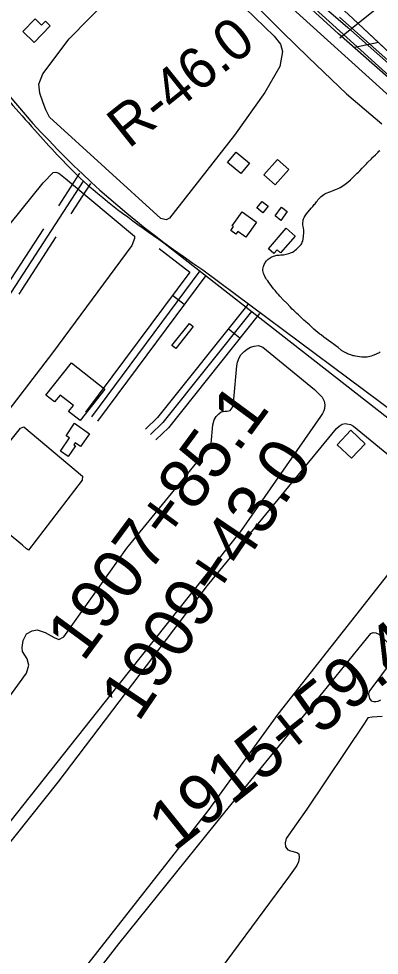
# Model space of a CAD drawing. Extents: x 3767014 to 3805179, y 361544 to 387384.
# Drawn here: x 3777872 to 3778598, y 380627 to 382515 of the extents above; entities that cross this region are included whole.
import ezdxf

# ---------------------------------------------------------------- set-up
doc = ezdxf.new("R2010")
doc.units = 0
for name, color, linetype in [('V-BLDG-OTLN', 7, 'Continuous'), ('V-FLOD-BASE', 7, 'Continuous'), ('V-LEVE-TOET', 7, 'Continuous'), ('V-RIVR-RANG', 7, 'Continuous'), ('V-RIVR-RANG-IDEN', 7, 'Continuous'), ('V-ROAD-CNTR', 7, 'Continuous'), ('V-RRAP-FSHR', 7, 'Continuous'), ('V-SITE-VEGE', 7, 'Continuous'), ('V-SURV-IDEN', 7, 'Continuous'), ('V-SURV-LINE', 7, 'Continuous'), ('V-WETL-SWMP', 7, 'Continuous')]:
    doc.layers.add(name, color=color, linetype=linetype)

msp = doc.modelspace()

# ---------------------------------------------------------------- linework, layer by layer
at = {"layer": 'V-BLDG-OTLN'}
for points in [[(3777934.991, 382500.334), (3777902.571, 382466.872), (3777879.867, 382488.87), (3777904.469, 382514.265), (3777917.614, 382501.533), (3777925.431, 382509.595)], [(3778309.455, 382245.776), (3778336.112, 382223.615), (3778318.774, 382202.758), (3778292.123, 382224.93)], [(3778365.55, 382199.942), (3778392.895, 382230.957), (3778415.785, 382210.774), (3778388.443, 382179.761)], [(3778351.022, 382133.237), (3778361.913, 382146.473), (3778373.863, 382136.64), (3778363.303, 382123.808)], [(3778321.442, 382125.426), (3778350.235, 382104.821), (3778328.7, 382074.725), (3778313.054, 382085.922), (3778309.066, 382080.351), (3778298.572, 382087.859), (3778304.112, 382095.603), (3778301.462, 382097.501)], [(3778388.195, 382117.602), (3778400.882, 382134.795), (3778412.535, 382126.198), (3778399.264, 382108.214)], [(3778428.581, 382076.652), (3778399.133, 382042.948), (3778391.959, 382049.217), (3778385.377, 382041.685), (3778374.545, 382051.149), (3778410.573, 382092.385)], [(3778223.226, 381894.274), (3778188.06, 381849.912), (3778180.112, 381856.216), (3778215.278, 381900.574)], [(3777926.311, 381756.192), (3777977.685, 381821.439), (3778045.292, 381768.209), (3777995.171, 381704.555), (3777972.004, 381722.795), (3777981.681, 381735.087), (3777954.824, 381756.235), (3777943.891, 381742.349)], [(3777983.637, 381699.2), (3778014.029, 381678.153), (3777996.138, 381652.372), (3777985.392, 381659.852), (3777982.679, 381655.956), (3777985.849, 381653.697), (3777970.972, 381632.351), (3777955.764, 381642.949), (3777973.612, 381669.784), (3777967.224, 381674.034)], [(3778569.323, 381657.827), (3778540.219, 381685.267), (3778512.778, 381656.164), (3778541.882, 381628.723)]]:
    msp.add_lwpolyline(points, close=True, dxfattribs=at)
at = {"layer": 'V-FLOD-BASE'}
msp.add_lwpolyline([(3778692.098, 382328.079), (3778643.187, 382372.197), (3778588.09, 382420.374), (3778515.771, 382484.163), (3778422.761, 382569.696), (3778344.896, 382643.025), (3778246.473, 382731.277)], dxfattribs=at)
at = {"layer": 'V-LEVE-TOET'}
for points in [[(3778250.643, 382759.624), (3778379.499, 382638.087), (3778432.575, 382585.789), (3778534.504, 382496.902), (3778675.011, 382372.713), (3778703.947, 382346.241), (3778725.994, 382325.876)], [(3778314.358, 382577.321), (3778401.918, 382488.327), (3778454.988, 382436.713), (3778531.485, 382363.374), (3778603.096, 382303.001)]]:
    msp.add_lwpolyline(points, dxfattribs=at)
at = {"layer": 'V-RIVR-RANG'}
msp.add_line((3778518.464, 382476.514), (3779220.036, 383040.248), dxfattribs=at)
at = {"layer": 'V-ROAD-CNTR'}
for p, q in [((3778205.063, 381938.642), (3778180.98, 381956.531)), ((3778316.772, 381870.691), (3778293.305, 381889.38))]:
    msp.add_line(p, q, dxfattribs=at)
for points in [[(3777952.149, 382137.749), (3777994.745, 382203.282)], [(3777349.642, 381298.573), (3777521.596, 381505.397), (3777620.541, 381635.805), (3777791.991, 381863.84), (3778002.276, 382187.342)], [(3777977.301, 382121.399), (3778016.99, 382182.457)], [(3777847.006, 381975.998), (3777922.107, 382091.534)], [(3777872.16, 381959.648), (3777947.261, 382075.184)], [(3778154.684, 382051.492), (3778215.921, 382003.571)], [(3778163.928, 382063.305), (3778765.384, 381592.637), (3779439.547, 381094.739), (3779454.164, 381083.95)], [(3778215.921, 382003.571), (3778006.329, 381721.398)], [(3778236.683, 382006.37), (3778018.371, 381712.454)], [(3778248.735, 381997.44), (3778030.413, 381703.51)], [(3778242.277, 382008.817), (3778924.036, 381500.454), (3779350.506, 381165.616)], [(3778332.787, 381938.959), (3778150.975, 381710.659), (3778126.771, 381687.42)], [(3778340.777, 381924.912), (3778162.085, 381700.532), (3778137.16, 381676.6)], [(3778356.393, 381920.441), (3778173.195, 381690.405), (3778147.549, 381665.78)]]:
    msp.add_lwpolyline(points, dxfattribs=at)
msp.add_arc((3779253.341, 383526.65), 1823.751, 212.363325, 236.331483, dxfattribs=at)
msp.add_spline([(3777727.562, 382504.263), (3777811.041, 382397.644), (3777909.956, 382283.438), (3778002.276, 382187.342), (3778163.928, 382063.305)], degree=3, dxfattribs=at)
at = {"layer": 'V-RRAP-FSHR'}
msp.add_line((3778596.116, 382466.638), (3778548.336, 382456.564), dxfattribs=at)
for points in [[(3782184.756, 379271.949), (3781634.784, 379600.702), (3781303.145, 379780.78), (3781133.821, 379909.411), (3780890.404, 380113.256), (3780565.67, 380378.863), (3780204.676, 380695.617), (3779970.329, 380928.932), (3779684.372, 381135.741), (3779561.421, 381256.633), (3779323.818, 381551.992), (3779094.739, 381872.997), (3778954.725, 382074.421), (3778782.34, 382292.407), (3778544.366, 382515.056), (3778048.414, 382973.145), (3777558.565, 383445.969), (3777072.653, 383926.093), (3776661.747, 384415.936), (3776254.152, 384895.528), (3775977.183, 385214.815)], [(3778596.116, 382466.638), (3778545, 382514.462)], [(3778647.232, 382418.815), (3778596.116, 382466.639)]]:
    msp.add_lwpolyline(points, dxfattribs=at)
at = {"layer": 'V-SITE-VEGE'}
for points in [[(3778306.017, 382279.906), (3778175.401, 382112.937), (3778168.825, 382109.06), (3778157.598, 382111.755), (3777933.645, 382316.61), (3777925.885, 382330.922), (3777920.837, 382345.235), (3777914.234, 382364.968), (3777912.276, 382383.154), (3777919.993, 382403.677), (3777972.93, 382474.181), (3778094.471, 382598.452), (3778139.936, 382643.033), (3778158.163, 382658.325), (3778175.399, 382663.216), (3778191.591, 382661.164), (3778230.165, 382630.608), (3778386.067, 382479.557), (3778399.014, 382463.604), (3778402.715, 382448.655), (3778397.419, 382418.562), (3778367.082, 382366.141)], [(3777557.381, 381733.283), (3777920.647, 382183.843), (3777940.748, 382204.767), (3777946.165, 382205.547), (3777952.36, 382203.62), (3777965.531, 382192.799), (3778104.618, 382076.47), (3778105.012, 382071.438), (3778099.222, 382057.499), (3777939.64, 381840.952), (3777670.686, 381491.522), (3777304.733, 381023.155), (3776931.061, 380535.426), (3776911.738, 380511.794), (3776904.779, 380505.593), (3776893.552, 380506.352), (3776880.371, 380524.526), (3776758.231, 380712.09), (3776758.222, 380718.284), (3776764.403, 380728.741), (3776932.894, 380939.105), (3777179.451, 381247.096), (3777553.899, 381730.182)], [(3777879.15, 381453.458), (3777765.636, 381546.597), (3777768.72, 381557.05), (3777875.382, 381689.158), (3777881.958, 381691.876), (3778000.123, 381592.939), (3777999.362, 381584.424), (3777891.547, 381443.798), (3777887.287, 381446.114)]]:
    msp.add_lwpolyline(points, close=True, dxfattribs=at)
for points in [[(3778443.562, 382066.449), (3778444.629, 382071.074), (3778445.375, 382076.013), (3778445.92, 382084.769), (3778445.731, 382087.632), (3778444.877, 382093.35), (3778444.376, 382095.732), (3778444.031, 382098.433), (3778443.841, 382101.294), (3778444.136, 382103.999), (3778444.265, 382106.707), (3778444.716, 382109.257), (3778445.332, 382111.173), (3778446.733, 382114.211), (3778448.609, 382117.567), (3778451.429, 382121.735), (3778460.862, 382132.651), (3778462.431, 382134.893), (3778463.844, 382136.499), (3778466.674, 382140.028), (3778468.405, 382141.955), (3778471.071, 382145.48), (3778472.644, 382147.249), (3778474.371, 382149.494), (3778480.986, 382156.244), (3778483.347, 382158.335), (3778485.876, 382160.27), (3778488.246, 382161.884), (3778490.775, 382163.342), (3778498.066, 382166.121), (3778500.128, 382166.779), (3778506.311, 382169.07), (3778511.699, 382170.875), (3778515.025, 382172.341), (3778518.824, 382174.289), (3778526.41, 382179.138), (3778532.095, 382183.335), (3778534.776, 382185.588), (3778539.821, 382190.255), (3778541.397, 382191.543), (3778543.286, 382193.47), (3778545.969, 382195.725), (3778553.53, 382203.123), (3778555.889, 382205.691), (3778558.41, 382208.105), (3778563.444, 382213.563), (3778570.688, 382220.959), (3778572.103, 382222.562), (3778574.311, 382224.653), (3778582.026, 382232.526), (3778583.912, 382234.774), (3778585.485, 382236.38), (3778589.898, 382240.562), (3778591.944, 382242.651), (3778595.254, 382245.707), (3778596.827, 382247.474), (3778599.034, 382249.407)], [(3778599.62, 381843.072), (3778597.271, 381841.472), (3778586.824, 381836.379), (3778584.729, 381835.832), (3778581.331, 381834.485), (3778573.475, 381832.568), (3778571.376, 381832.545), (3778567.18, 381832.24), (3778562.713, 381832.457), (3778557.722, 381832.93), (3778553.776, 381833.676), (3778549.829, 381834.687), (3778547.464, 381835.187), (3778545.358, 381835.429), (3778540.251, 381837.071), (3778538.016, 381837.686), (3778535.782, 381838.458), (3778533.701, 381839.549), (3778531.467, 381840.323), (3778526.189, 381842.974), (3778521.542, 381846.267), (3778514.804, 381851.766), (3778509.996, 381855.376), (3778507.587, 381857.42), (3778504.863, 381859.3), (3778503.258, 381860.715), (3778500.21, 381863.071), (3778486.269, 381872.952), (3778480.494, 381877.507), (3778478.413, 381878.918), (3778466.215, 381889.291), (3778460.594, 381894.485), (3778457.223, 381897.473), (3778454.013, 381900.146), (3778449.516, 381904.393), (3778446.145, 381907.223), (3778435.059, 381917.928), (3778431.85, 381920.759), (3778425.903, 381926.585), (3778422.689, 381929.575), (3778418.028, 381934.3), (3778411.753, 381941.077), (3778405.162, 381947.692), (3778397.761, 381955.728), (3778395.025, 381958.882), (3778392.131, 381961.874), (3778387.783, 381966.923), (3778385.854, 381968.971), (3778384.566, 381970.55), (3778381.5, 381974.814), (3778378.106, 381979.87), (3778375.69, 381982.87), (3778373.269, 381986.184), (3778370.852, 381989.182), (3778369.077, 381991.867), (3778367.938, 381993.925), (3778366.316, 381997.09), (3778365.173, 381999.942), (3778364.354, 382002.16), (3778363.85, 382004.862), (3778363.508, 382007.244), (3778363.48, 382009.949), (3778363.93, 382012.656), (3778364.54, 382015.051), (3778365.312, 382017.445), (3778366.089, 382019.362), (3778367.178, 382021.598), (3778368.276, 382023.361), (3778370.947, 382026.571), (3778374.094, 382029.784), (3778376.146, 382031.555), (3778378.041, 382033.005), (3778380.095, 382034.3), (3778385.006, 382036.26), (3778387.226, 382036.917), (3778391.672, 382037.917), (3778393.739, 382038.259), (3778396.282, 382038.125), (3778399.301, 382038.635), (3778404.866, 382039.008), (3778407.725, 382039.514), (3778413.119, 382040.839), (3778415.974, 382041.666), (3778420.729, 382043.307), (3778423.107, 382044.286), (3778426.111, 382046.066), (3778428.637, 382048.001), (3778431, 382050.254), (3778434.469, 382053.311), (3778438.719, 382057.807), (3778440.29, 382059.734), (3778441.699, 382061.976), (3778442.473, 382064.211), (3778443.562, 382066.449)], [(3777803.743, 381081.04), (3777887.203, 381195.703), (3777891.829, 381211.964), (3777888.716, 381224.344), (3777879.41, 381239.428), (3777878.626, 381247.167), (3777880.545, 381261.491), (3777887.496, 381274.658), (3777898.711, 381280.865), (3777908.77, 381283.2), (3777925.033, 381277.799), (3777943.236, 381267.373), (3777952.532, 381263.125), (3777962.201, 381268.944), (3778089.318, 381447.521), (3778250.86, 381645.491), (3778257.876, 381652.104), (3778259.163, 381658.42), (3778262.829, 381696.29), (3778264.979, 381706.218), (3778268.962, 381713.014), (3778274.76, 381718.478), (3778279.671, 381722.582), (3778286.868, 381723.555), (3778291.372, 381723.602), (3778297.661, 381725.017), (3778301.659, 381730.463), (3778302.973, 381734.075), (3778304.636, 381747.606), (3778310.705, 381814.768), (3778311.976, 381822.438), (3778315.487, 381831.48), (3778319.034, 381836.922), (3778325.721, 381843.746), (3778331.523, 381848.757), (3778338.24, 381852.429), (3778345.873, 381854.762), (3778354.419, 381855.749), (3778363.006, 381852.683), (3778467.461, 381767.286), (3778482.477, 381752.126), (3778486.613, 381744.063), (3778488.043, 381736.42), (3778487.664, 381729.211), (3778486.362, 381724.695), (3778483.714, 381719.264), (3778479.276, 381712.913), (3778319.947, 381483.408), (3778071.076, 381170.769), (3777594.202, 380569.511)], [(3777449.334, 380346.015), (3777951.332, 380975.945), (3778251.964, 381372.634), (3778511.865, 381688.567), (3778517.333, 381693.683), (3778522.816, 381697.418), (3778529.241, 381698.864), (3778532.464, 381698.438), (3778539.843, 381696.673), (3778545.856, 381693.515), (3778717.509, 381552.203), (3778721.712, 381546.267), (3778722.686, 381540.754), (3778721.839, 381533.846), (3778719.598, 381527.844), (3778713.7, 381519.963), (3778393.548, 381112.79), (3778252.515, 380917.865), (3777835.161, 380385.187)], [(3777654.749, 380110.173), (3778073.257, 380649.821), (3778287.349, 380916.36), (3778484.975, 381157.301), (3778580.615, 381275.229), (3778585.616, 381277.562), (3778591.107, 381276.704), (3778597.072, 381274.025), (3778632.591, 381240.583)], [(3778627.706, 381226.827), (3778576.787, 381158.239), (3778575.925, 381153.207), (3778577.84, 381144.546), (3778581.54, 381140.016), (3778586.58, 381138.697), (3778591.152, 381138.287), (3778595.254, 381139.244), (3778600.712, 381141.583)], [(3778603.337, 381108.264), (3778583.248, 381107.141), (3778575.044, 381105.231), (3778567.843, 381094.651), (3778451.757, 380921.24), (3778410.332, 380862.342), (3778408.136, 380853.64), (3778409.134, 380845.428), (3778413.305, 380839.531), (3778419.265, 380837.766), (3778432.09, 380834.243), (3778435.772, 380831.538), (3778436.308, 380823.778), (3778435.022, 380815.541), (3778431.447, 380807.74), (3778414.78, 380784.729), (3778241.351, 380549.393)]]:
    msp.add_lwpolyline(points, dxfattribs=at)
at = {"layer": 'V-SURV-LINE'}
for points in [[(3778143.366, 382830.007), (3778702.45, 382322.94)], [(3778682.288, 382300.726), (3778123.204, 382807.792)]]:
    msp.add_lwpolyline(points, dxfattribs=at)
at = {"layer": 'V-WETL-SWMP'}
msp.add_lwpolyline([(3778743.573, 382315.008), (3778651.948, 382398.499), (3778517.632, 382517.941)], dxfattribs=at)

# ---------------------------------------------------------------- texts
at = {"layer": 'V-RIVR-RANG-IDEN'}
msp.add_text('R-46.0', height=83, rotation=38.667814, dxfattribs=at).set_placement((3778092.922, 382251.343))
at = {"layer": 'V-SURV-IDEN'}
for s, rotation, p in [('1907+85.1', 53.584999, (3778001.34, 381216.159)), ('1909+43.0', 56.135398, (3778112.359, 381094.732)), ('1915+59.4', 38.655833, (3778184.809, 380834.115))]:
    msp.add_text(s, height=100, rotation=rotation, dxfattribs=at).set_placement(p)

doc.saveas('drawing.dxf')
